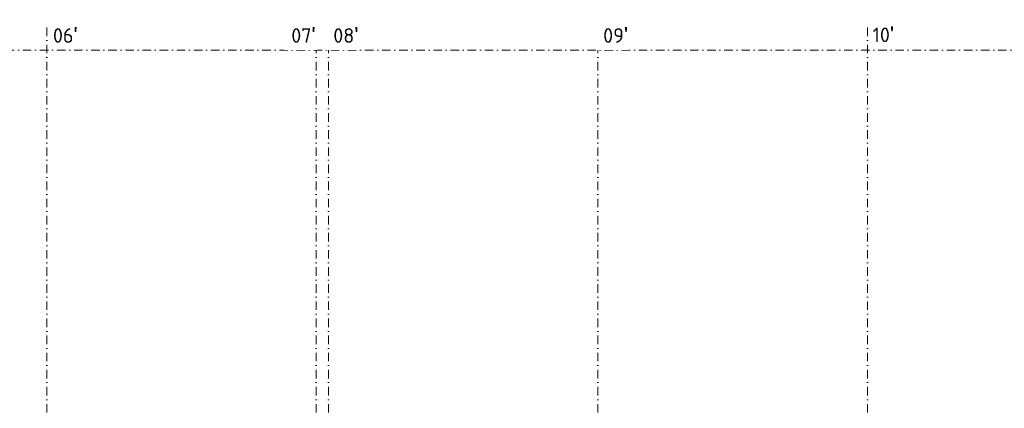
# Model space of a CAD drawing. Header units: millimetres. Extents: x -796345 to 3713765, y -2985421 to 2187451.
# Tile 390 of 399: x 364795 to 408646, y 233344 to 250655. Entities that reach past the tile are written whole.
import ezdxf

# ---------------------------------------------------------------- set-up
doc = ezdxf.new("R2010")
doc.units = ezdxf.units.MM
doc.linetypes.add('CENTERX2', pattern=[101.6, 63.5, -12.7, 12.7, -12.7])
doc.linetypes.add('DASHDOT', pattern=[25.4, 12.7, -6.35, 0, -6.35])
doc.layers.add('A99_N_txt-popis-200', color=240, linetype='Continuous', lineweight=5)
doc.layers.add('A99_S_osy', color=1, linetype='CENTERX2', lineweight=5)
doc.styles.add('ad_popis 100', font='isocpeur.ttf', dxfattribs={"height": 200})

msp = doc.modelspace()

# ---------------------------------------------------------------- linework, layer by layer
at = {"layer": 'A99_S_osy', "linetype": 'DASHDOT', "lineweight": 5, "ltscale": 30}
for points in [[(366000, 250300), (366000, 146890)], [(378000, 250300), (378000, 146890)], [(378550, 250300), (378550, 146890)], [(390550, 250300), (390550, 146890)], [(402550, 250300), (402550, 146890)], [(452950, 249300), (304375, 249300)]]:
    msp.add_lwpolyline(points, dxfattribs=at)

# ---------------------------------------------------------------- texts
at = {"layer": 'A99_N_txt-popis-200', "color": 1, "lineweight": 0, "char_height": 650, "attachment_point": 1, "style": 'ad_popis 100'}
for s, insert in [("10{\\fArial|b0|i0|c238|p34;\\H1.08333x;'}", (402780, 250358.5)), ("06{\\fArial|b0|i0|c238|p34;\\H1.08333x;'}", (366275, 250330))]:
    msp.add_mtext_dynamic_manual_height_columns(s, width=832.5, gutter_width=1000, heights=[0], dxfattribs=dict(at, insert=insert))

# ---------------------------------------------------------------- next in the draw order: texts
at = {"layer": 'A99_N_txt-popis-200', "color": 1, "lineweight": 0, "char_height": 650, "attachment_point": 1, "style": 'ad_popis 100', "bg_fill": 2}
for s, insert in [("07{\\fArial|b0|i0|c238|p34;\\H1.08333x;'}", (376890, 250330)), ("08{\\fArial|b0|i0|c238|p34;\\H1.08333x;'}", (378760, 250330)), ("09{\\fArial|b0|i0|c238|p34;\\H1.08333x;'}", (390780, 250330))]:
    msp.add_mtext_dynamic_manual_height_columns(s, width=832.5, gutter_width=1000, heights=[0], dxfattribs=dict(at, insert=insert))

doc.saveas('drawing.dxf')
